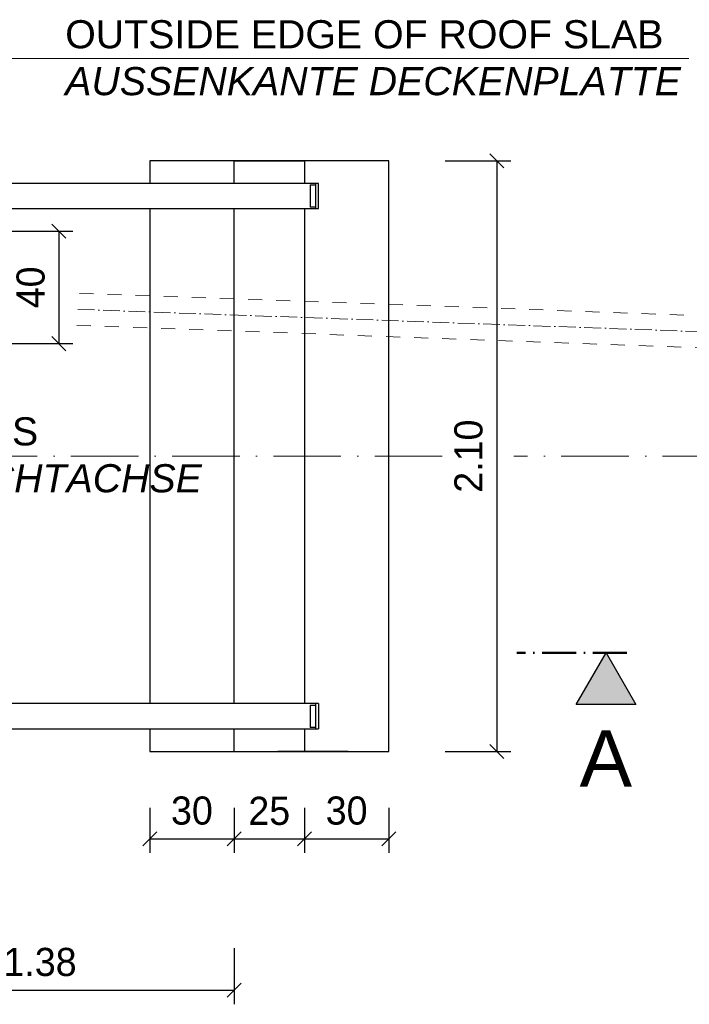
# Model space of a CAD drawing. Header units: millimetres. Extents: x -57642 to 5082813, y -177084 to 58112.
# Tile 795 of 1056: x 86113 to 88494, y -52329 to -48829. Entities that reach past the tile are written whole.
import ezdxf

# ---------------------------------------------------------------- set-up
doc = ezdxf.new("R2010")
doc.units = ezdxf.units.MM
doc.linetypes.add('ACAD_ISO10W100', pattern=[18, 12, -3, 0, -3])
doc.linetypes.add('JIS_02_1.0', pattern=[2, 1, -1])
doc.layers.add('Bemaßung', color=7, linetype='Continuous', lineweight=9)
doc.layers.add('Beschriftung', color=7, linetype='Continuous', lineweight=9)
doc.styles.add('LBB3.5M1000', font='isocp.shx', dxfattribs={"height": 3.5})
doc.dimstyles.new('DIN', dxfattribs={"dimtxt": 2.5, "dimasz": 2.5, "dimexe": 1.25, "dimexo": 0.625, "dimtad": 1, "dimtih": 1, "dimdec": 4, "dimdsep": 46, "dimlunit": 6, "dimtxsty": 'Standard', "dimcen": 2.5, "dimadec": 0, "dimazin": 0, "dimtfac": 1, "dimtdec": 4, "dimtmove": 0, "dimatfit": 3, "dimfxl": 0, "dimtvp": 1, "dimtolj": 1, "dimtzin": 0, "dimarcsym": 0})

# ---------------------------------------------------------------- blocks, each defined once
blk = doc.blocks.new('_Oblique')
at = {"color": 0, "linetype": 'ByBlock', "lineweight": -2}
blk.add_line((-0.5, -0.5), (0.5, 0.5), dxfattribs=at)
blk = doc.blocks.new('*D66')
at = {"layer": 'Bemaßung', "color": 0, "lineweight": -2, "transparency": 16777216}
for p, q in [((85345.5, -49580.4), (86302.5, -49580.4)), ((86252.5, -49580.4), (86252.5, -49980.4)), ((85595.5, -49980.4), (86302.5, -49980.4))]:
    blk.add_line(p, q, dxfattribs=at)
at = {"layer": 'DEFPOINTS', "color": 0, "transparency": 16777216}
for p in [(85245.5, -49580.4), (85495.5, -49980.4), (86252.5, -49980.4)]:
    blk.add_point(p, dxfattribs=at)
at = {"layer": 'Bemaßung', "color": 0, "lineweight": -2, "transparency": 16777216, "xscale": 50, "yscale": 50, "zscale": 50}
for p, rotation in [((86252.5, -49580.4), 90), ((86252.5, -49980.4), 270)]:
    blk.add_blockref('_Oblique', p, dxfattribs=dict(at, rotation=rotation))
at = {"layer": 'Bemaßung', "color": 0, "transparency": 16777216, "insert": (86152.5, -49780.4), "char_height": 100, "attachment_point": 5, "rotation": 90}
blk.add_mtext('\\A1;40', dxfattribs=at)
blk = doc.blocks.new('*D113')
at = {"layer": 'Bemaßung', "color": 0, "lineweight": -2, "transparency": 16777216}
for p, q in [((85495.5, -52130.4), (85495.5, -52329.5)), ((86875.5, -52130.4), (86875.5, -52329.5)), ((85495.5, -52279.5), (86875.5, -52279.5))]:
    blk.add_line(p, q, dxfattribs=at)
at = {"layer": 'DEFPOINTS', "color": 0, "transparency": 16777216}
for p in [(85495.5, -51430.4), (86875.5, -51430.4), (86875.5, -52279.5)]:
    blk.add_point(p, dxfattribs=at)
at = {"layer": 'Bemaßung', "color": 0, "lineweight": -2, "transparency": 16777216, "xscale": 50, "yscale": 50, "zscale": 50, "rotation": 180}
blk.add_blockref('_Oblique', (85495.5, -52279.5), dxfattribs=at)
at = {"layer": 'Bemaßung', "color": 0, "lineweight": -2, "transparency": 16777216, "xscale": 50, "yscale": 50, "zscale": 50}
blk.add_blockref('_Oblique', (86875.5, -52279.5), dxfattribs=at)
at = {"layer": 'Bemaßung', "color": 0, "transparency": 16777216, "insert": (86185.5, -52179.5), "char_height": 100, "attachment_point": 5}
blk.add_mtext('\\A1;1.38', dxfattribs=at)
blk = doc.blocks.new('*D114')
at = {"layer": 'Bemaßung', "color": 0, "lineweight": -2, "transparency": 16777216}
for p, q in [((86575.5, -51630.4), (86575.5, -51791.2)), ((86875.5, -51630.4), (86875.5, -51791.2)), ((86575.5, -51741.2), (86875.5, -51741.2))]:
    blk.add_line(p, q, dxfattribs=at)
at = {"layer": 'DEFPOINTS', "color": 0, "transparency": 16777216}
for p in [(86575.5, -51430.4), (86875.5, -51430.4), (86875.5, -51741.2)]:
    blk.add_point(p, dxfattribs=at)
at = {"layer": 'Bemaßung', "color": 0, "lineweight": -2, "transparency": 16777216, "xscale": 50, "yscale": 50, "zscale": 50, "rotation": 180}
blk.add_blockref('_Oblique', (86575.5, -51741.2), dxfattribs=at)
at = {"layer": 'Bemaßung', "color": 0, "lineweight": -2, "transparency": 16777216, "xscale": 50, "yscale": 50, "zscale": 50}
blk.add_blockref('_Oblique', (86875.5, -51741.2), dxfattribs=at)
at = {"layer": 'Bemaßung', "color": 0, "transparency": 16777216, "insert": (86725.5, -51641.2), "char_height": 100, "attachment_point": 5}
blk.add_mtext('\\A1;30', dxfattribs=at)
blk = doc.blocks.new('*D115')
at = {"layer": 'Bemaßung', "color": 0, "lineweight": -2, "transparency": 16777216}
for p, q in [((87125.5, -51630.4), (87125.5, -51791.2)), ((87425.5, -51630.4), (87425.5, -51791.2)), ((87125.5, -51741.2), (87425.5, -51741.2))]:
    blk.add_line(p, q, dxfattribs=at)
at = {"layer": 'DEFPOINTS', "color": 0, "transparency": 16777216}
for p in [(87125.5, -51430.4), (87425.5, -51430.4), (87425.5, -51741.2)]:
    blk.add_point(p, dxfattribs=at)
at = {"layer": 'Bemaßung', "color": 0, "lineweight": -2, "transparency": 16777216, "xscale": 50, "yscale": 50, "zscale": 50, "rotation": 180}
blk.add_blockref('_Oblique', (87125.5, -51741.2), dxfattribs=at)
at = {"layer": 'Bemaßung', "color": 0, "lineweight": -2, "transparency": 16777216, "xscale": 50, "yscale": 50, "zscale": 50}
blk.add_blockref('_Oblique', (87425.5, -51741.2), dxfattribs=at)
at = {"layer": 'Bemaßung', "color": 0, "transparency": 16777216, "insert": (87275.5, -51641.2), "char_height": 100, "attachment_point": 5}
blk.add_mtext('\\A1;30', dxfattribs=at)
blk = doc.blocks.new('*D116')
at = {"layer": 'Bemaßung', "color": 0, "lineweight": -2, "transparency": 16777216}
for p, q in [((86875.5, -51630.4), (86875.5, -51791.2)), ((87125.5, -51630.4), (87125.5, -51791.2)), ((86875.5, -51741.2), (87125.5, -51741.2))]:
    blk.add_line(p, q, dxfattribs=at)
at = {"layer": 'DEFPOINTS', "color": 0, "transparency": 16777216}
for p in [(86875.5, -51430.4), (87125.5, -51430.4), (87125.5, -51741.2)]:
    blk.add_point(p, dxfattribs=at)
at = {"layer": 'Bemaßung', "color": 0, "lineweight": -2, "transparency": 16777216, "xscale": 50, "yscale": 50, "zscale": 50, "rotation": 180}
blk.add_blockref('_Oblique', (86875.5, -51741.2), dxfattribs=at)
at = {"layer": 'Bemaßung', "color": 0, "lineweight": -2, "transparency": 16777216, "xscale": 50, "yscale": 50, "zscale": 50}
blk.add_blockref('_Oblique', (87125.5, -51741.2), dxfattribs=at)
at = {"layer": 'Bemaßung', "color": 0, "transparency": 16777216, "insert": (87000.5, -51642.2), "char_height": 100, "attachment_point": 5}
blk.add_mtext('\\A1;25', dxfattribs=at)
blk = doc.blocks.new('*D130')
at = {"layer": 'Bemaßung', "color": 0, "lineweight": -2, "transparency": 16777216}
for p, q in [((87625.5, -49330.4), (87859.2, -49330.4)), ((87809.2, -49330.4), (87809.2, -51430.4)), ((87625.5, -51430.4), (87859.2, -51430.4))]:
    blk.add_line(p, q, dxfattribs=at)
at = {"layer": 'DEFPOINTS', "color": 0, "transparency": 16777216}
for p in [(87425.5, -49330.4), (87425.5, -51430.4), (87809.2, -51430.4)]:
    blk.add_point(p, dxfattribs=at)
at = {"layer": 'Bemaßung', "color": 0, "lineweight": -2, "transparency": 16777216, "xscale": 50, "yscale": 50, "zscale": 50}
for p, rotation in [((87809.2, -49330.4), 90), ((87809.2, -51430.4), 270)]:
    blk.add_blockref('_Oblique', p, dxfattribs=dict(at, rotation=rotation))
at = {"layer": 'Bemaßung', "color": 0, "transparency": 16777216, "insert": (87709.2, -50380.4), "char_height": 100, "attachment_point": 5, "rotation": 90}
blk.add_mtext('\\A1;2.10', dxfattribs=at)

msp = doc.modelspace()

# ---------------------------------------------------------------- hatches: boundary and pattern name
at = {"layer": 'Bemaßung'}
h = msp.add_hatch(color=256, dxfattribs=at)
h.dxf.hatch_style = 1
h.paths.add_polyline_path([(88092.0198, -51262.96362), (88197.75798, -51079.81971), (88303.49616, -51262.96362)])

# ---------------------------------------------------------------- linework, layer by layer
for p, q in [((86875.51241, -49410.40517), (86875.51241, -49330.40517)), ((86875.51241, -49330.40517), (87125.51241, -49330.40517)), ((87125.51241, -49330.40517), (87125.51241, -49410.40517)), ((87175.51241, -49410.40517), (83610.51241, -49410.40517)), ((87145.51241, -49415.40517), (87145.51241, -49495.40517)), ((87145.51241, -49415.40517), (87165.51241, -49415.40517)), ((87165.51241, -49500.40517), (87165.51241, -49410.40517)), ((87175.51241, -49500.40517), (87175.51241, -49410.40517)), ((83610.51241, -49500.40517), (87175.51241, -49500.40517)), ((86875.51241, -51260.40517), (86875.51241, -49500.40517)), ((87125.51241, -49500.40517), (87125.51241, -51260.40517)), ((87165.51241, -49495.40517), (87145.51241, -49495.40517)), ((87175.51241, -51260.40517), (84735.99247, -51260.40517)), ((87145.51241, -51265.40517), (87145.51241, -51345.40517)), ((87145.51241, -51265.40517), (87165.51241, -51265.40517)), ((87165.51241, -51350.40517), (87165.51241, -51260.40517)), ((87175.51241, -51260.40517), (87175.51241, -51350.40517)), ((84735.99247, -51350.40517), (87175.51241, -51350.40517)), ((86875.51241, -51430.40517), (86875.51241, -51350.40517)), ((87125.51241, -51350.40517), (87125.51241, -51430.40517)), ((87165.51241, -51345.40517), (87145.51241, -51345.40517)), ((87281.51241, -51430.40517), (87031.51241, -51430.40517))]:
    msp.add_line(p, q)
at = {"linetype": 'ACAD_ISO10W100', "lineweight": 18, "ltscale": 5}
msp.add_line((86319.70177, -49858.549), (88889.2801, -49950.76878), dxfattribs=at)
at = {"linetype": 'ACAD_ISO10W100', "lineweight": 18, "ltscale": 20}
for p, q in [((87615.5585, -50380.40517), (83445.51241, -50380.40517)), ((89359.02532, -50380.40517), (87869.86812, -50380.40517))]:
    msp.add_line(p, q, dxfattribs=at)
at = {"linetype": 'ACAD_ISO10W100', "lineweight": 50, "ltscale": 10}
msp.add_line((88271.32083, -51079.81971), (87880.05202, -51079.81971), dxfattribs=at)
at = {"lineweight": 9, "elevation": -475.00001}
msp.add_lwpolyline([(85600.83046, -48966.99383), (88492.47381, -48966.99383)], dxfattribs=at)
for points in [[(86575.51241, -51350.40517), (86575.51241, -51430.40517), (87425.51241, -51430.40517), (87425.51241, -49330.40517), (86575.51241, -49330.40517), (86575.51241, -49410.40517)], [(86575.51241, -49500.40517), (86575.51241, -51260.40517)]]:
    msp.add_lwpolyline(points)
at = {"linetype": 'JIS_02_1.0', "lineweight": 18, "ltscale": 50}
msp.add_lwpolyline([(86316.23078, -49915.61122), (88570.07568, -49996.49962), (88574.17516, -49882.27316), (86319.74072, -49801.36361)], dxfattribs=at)
msp.add_lwpolyline([(88197.75798, -51079.81971), (88303.49616, -51262.96362), (88092.0198, -51262.96362)], close=True)

# ---------------------------------------------------------------- texts
at = {"layer": 'Beschriftung', "attachment_point": 1, "style": 'LBB3.5M1000'}
for s, insert, char_height, width in [('{\\fArial|b0|i0|c0|p34;OUTSIDE EDGE OF ROOF SLAB\\P\\fArial|b0|i1|c0|p34;AUSSENKANTE DECKENPLATTE}', (86275.14038, -48830.3241, -475.00001), 100, 2787.8206945), ('{\\fArial|b0|i0|c0|p34;\\C256;PIT AXIS\\P\\fArial|b0|i1|c0|p34;SCHACHTACHSE}', (85604.5894, -50242.29114), 100, 1645.4276237), ('{\\fArial|b0|i0|c0|p34;A}', (88103.86659, -51355.01822, -475.00001), 200, 216.1635874)]:
    msp.add_mtext(s, dxfattribs=dict(at, insert=insert, char_height=char_height, width=width))

# ---------------------------------------------------------------- dimensions: what is measured, and where the dimension line sits
at = {"layer": 'Bemaßung'}
for base, p1, p2, text, override, picture, middle in [((87809.23106, -51430.40517), (87425.51241, -49330.40517), (87425.51241, -51430.40517), '2.10', {"dimscale": 100, "dimtxt": 1, "dimasz": 0.5, "dimexe": 0.5, "dimexo": 2, "dimgap": 0.5, "dimtih": 0, "dimdec": 2, "dimblk1": 'Oblique', "dimblk2": 'Oblique', "dimsah": 1, "dimtmove": 2}, '*D130', (87709.23106, -50380.40517)), ((86252.4726, -49980.40517), (85245.51241, -49580.40517), (85495.51241, -49980.40517), '40', {"dimscale": 100, "dimtxt": 1, "dimasz": 0.5, "dimexe": 0.5, "dimexo": 1, "dimgap": 0.5, "dimtih": 0, "dimdec": 2, "dimblk1": 'Oblique', "dimblk2": 'Oblique', "dimsah": 1, "dimtmove": 2}, '*D66', (86152.4726, -49780.40517))]:
    dim = msp.add_linear_dim(base=base, p1=p1, p2=p2, angle=90, text=text, dimstyle='DIN', override=override, dxfattribs=at)
    dim.commit()
    dim.dimension.update_dxf_attribs({"geometry": picture, "text_midpoint": middle})
for base, p1, p2, text, override, picture, middle in [((86875.51241, -52279.45682), (85495.51241, -51430.40517), (86875.51241, -51430.40517), '1.38', {"dimscale": 100, "dimtxt": 1, "dimasz": 0.5, "dimexe": 0.5, "dimexo": 7, "dimgap": 0.5, "dimtih": 0, "dimdec": 2, "dimblk1": 'Oblique', "dimblk2": 'Oblique', "dimsah": 1, "dimtmove": 2}, '*D113', (86185.51241, -52179.45682)), ((86875.51241, -51741.22506), (86575.51241, -51430.40517), (86875.51241, -51430.40517), '30', {"dimscale": 100, "dimtxt": 1, "dimasz": 0.5, "dimexe": 0.5, "dimexo": 2, "dimgap": 0.5, "dimtih": 0, "dimdec": 2, "dimblk1": 'Oblique', "dimblk2": 'Oblique', "dimsah": 1, "dimtmove": 2}, '*D114', (86725.51241, -51641.22506)), ((87425.51241, -51741.22506), (87125.51241, -51430.40517), (87425.51241, -51430.40517), '30', {"dimscale": 100, "dimtxt": 1, "dimasz": 0.5, "dimexe": 0.5, "dimexo": 2, "dimgap": 0.5, "dimtih": 0, "dimdec": 2, "dimblk1": 'Oblique', "dimblk2": 'Oblique', "dimsah": 1, "dimtmove": 2}, '*D115', (87275.51241, -51641.22506))]:
    dim = msp.add_linear_dim(base=base, p1=p1, p2=p2, text=text, dimstyle='DIN', override=override, dxfattribs=at)
    dim.commit()
    dim.dimension.update_dxf_attribs({"geometry": picture, "text_midpoint": middle})
dim = msp.add_linear_dim(base=(87125.51241, -51741.22506), p1=(86875.51241, -51430.40517), p2=(87125.51241, -51430.40517), text='25', dimstyle='DIN', override={"dimscale": 100, "dimtxt": 1, "dimasz": 0.5, "dimexe": 0.5, "dimexo": 2, "dimgap": 0.5, "dimtih": 0, "dimdec": 2, "dimblk1": 'Oblique', "dimblk2": 'Oblique', "dimsah": 1, "dimtmove": 2}, dxfattribs=at)
dim.commit()
dim.dimension.update_dxf_attribs({"geometry": '*D116', "text_midpoint": (87000.51241, -51642.2404), "dimtype": 160})

doc.saveas('drawing.dxf')
